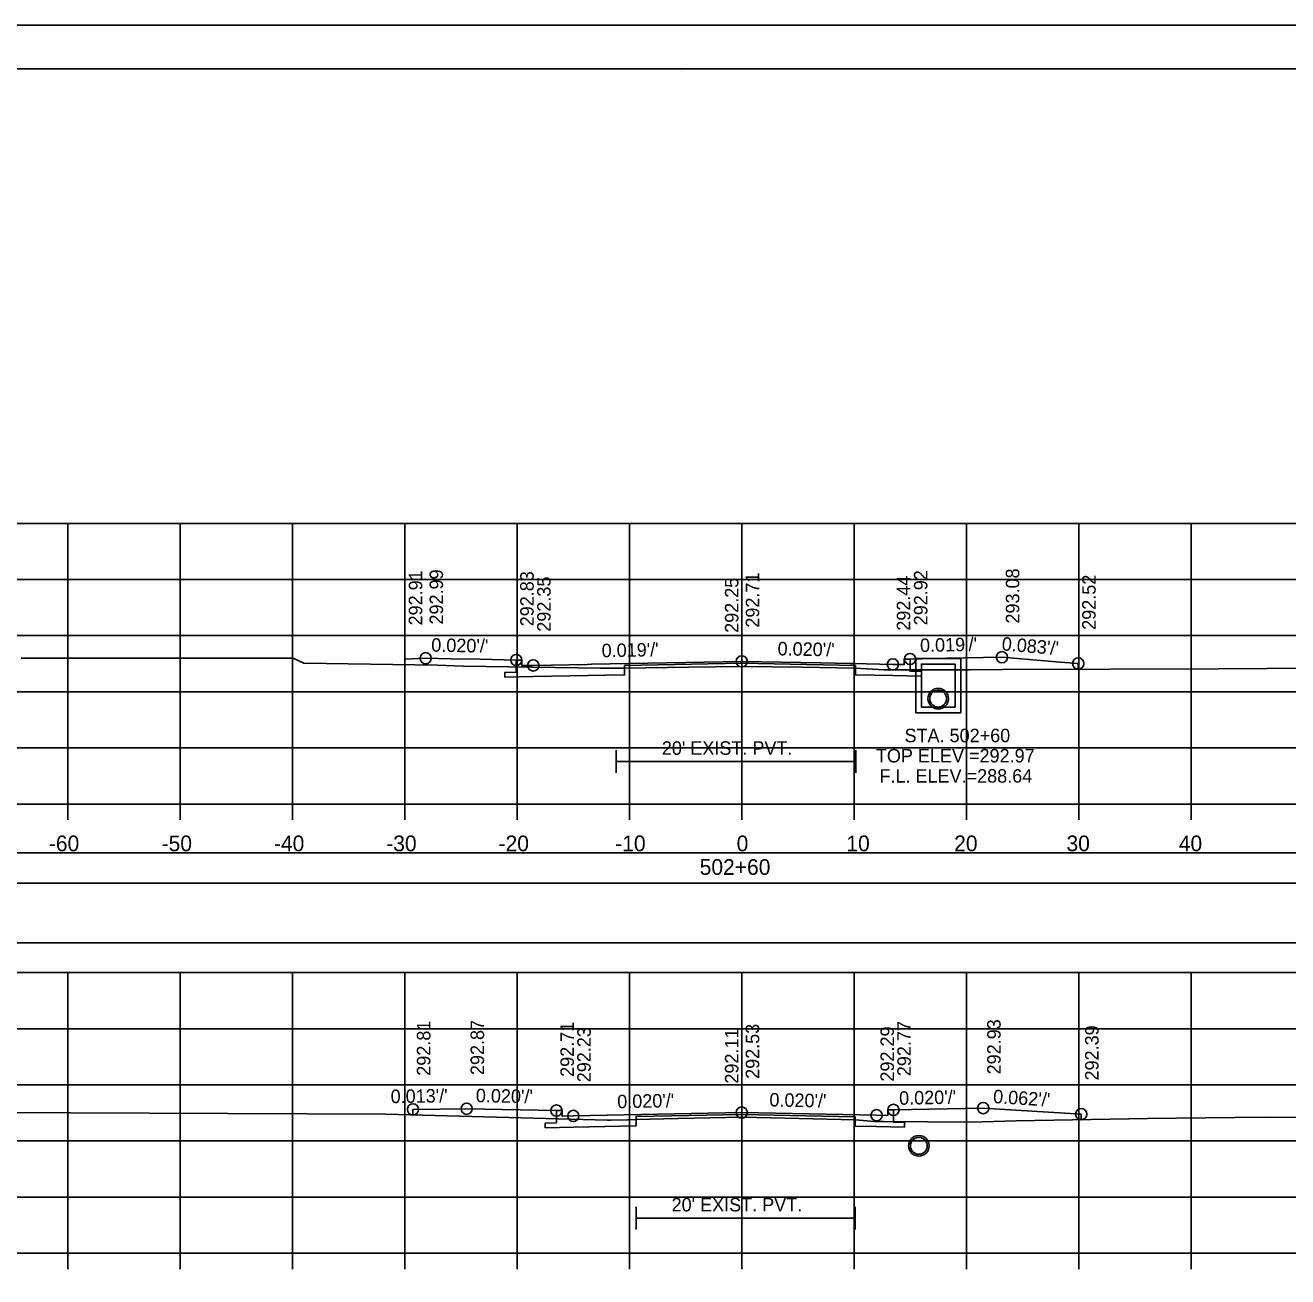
# Model space of a CAD drawing. Extents: x 1370538 to 1372872, y 376220 to 381127.
# Drawn here: x 1372644.8 to 1372757.3, y 376749 to 376860.4 of the extents above; entities that cross this region are included whole.
import ezdxf

# ---------------------------------------------------------------- set-up
doc = ezdxf.new("R2010")
doc.units = 0
for name, color, linetype in [('R_Border', 7, 'Continuous'), ('R_Border Notes', 7, 'Continuous'), ('R_Border PE', 7, 'Continuous'), ('R_Border Prem', 7, 'Continuous'), ('R_Dimension', 7, 'Continuous'), ('R_Fin Surface', 7, 'Continuous'), ('R_Grid', 7, 'Continuous'), ('R_No Plot', 7, 'Continuous'), ('R_Water', 7, 'Continuous'), ('R_Water Annot', 7, 'Continuous'), ('R_Xsect Elev', 7, 'Continuous'), ('R_Xsect Slope', 7, 'Continuous'), ('T_Detection Zones', 7, 'Continuous')]:
    doc.layers.add(name, color=color, linetype=linetype)

msp = doc.modelspace()

# ---------------------------------------------------------------- linework, layer by layer
at = {"layer": 'R_Border'}
for p, q in [((1372697.45, 376795.88), (1372697.45, 376793.88)), ((1372718.79, 376795.88), (1372718.79, 376793.88)), ((1372697.45, 376794.88), (1372718.79, 376794.88)), ((1372699.24, 376755.22), (1372699.24, 376753.22)), ((1372718.74, 376755.22), (1372718.74, 376753.22)), ((1372699.24, 376754.22), (1372718.74, 376754.22))]:
    msp.add_line(p, q, dxfattribs=at)
for points in [[(1372723.63, 376804.01), (1372723.63, 376802.92), (1372724.65, 376802.9), (1372724.65, 376802.48), (1372722.1, 376802.53), (1372718.77, 376802.6), (1372718.77, 376803.43), (1372708.65, 376803.63), (1372698.21, 376803.43), (1372698.21, 376802.6), (1372690.08, 376802.44), (1372687.56, 376802.39), (1372687.56, 376802.81), (1372688.57, 376802.83), (1372688.57, 376803.92)], [(1372722.15, 376763.86), (1372722.15, 376762.77), (1372723.15, 376762.75), (1372723.15, 376762.33), (1372720.65, 376762.38), (1372718.74, 376762.42), (1372718.74, 376763.25), (1372708.65, 376763.45), (1372699.24, 376763.26), (1372699.24, 376762.43), (1372693.65, 376762.32), (1372691.15, 376762.27), (1372691.15, 376762.69), (1372692.15, 376762.71), (1372692.15, 376763.8)]]:
    msp.add_lwpolyline(points, dxfattribs=at)
at = {"layer": 'R_Border Notes'}
for p, q in [((1372550.65, 376856.55), (1372866.83, 376856.55)), ((1372703.17, 376856.29), (1372703.17, 376856.29)), ((1372703.17, 376856.29), (1372703.17, 376856.29))]:
    msp.add_line(p, q, dxfattribs=at)
at = {"layer": 'R_Border Prem'}
for p, q in [((1372558.65, 376791.09), (1372858.65, 376791.09)), ((1372648.65, 376789.69), (1372648.65, 376791.09)), ((1372658.65, 376789.69), (1372658.65, 376791.09)), ((1372668.65, 376789.69), (1372668.65, 376791.09)), ((1372678.65, 376789.69), (1372678.65, 376791.09)), ((1372688.65, 376789.69), (1372688.65, 376791.09)), ((1372698.65, 376789.69), (1372698.65, 376791.09)), ((1372708.65, 376789.69), (1372708.65, 376791.09)), ((1372718.65, 376789.69), (1372718.65, 376791.09)), ((1372728.65, 376789.69), (1372728.65, 376791.09)), ((1372738.65, 376789.69), (1372738.65, 376791.09)), ((1372748.65, 376789.69), (1372748.65, 376791.09)), ((1372558.65, 376751.09), (1372858.65, 376751.09)), ((1372648.65, 376749.69), (1372648.65, 376751.09)), ((1372658.65, 376749.69), (1372658.65, 376751.09)), ((1372668.65, 376749.69), (1372668.65, 376751.09)), ((1372678.65, 376749.69), (1372678.65, 376751.09)), ((1372688.65, 376749.69), (1372688.65, 376751.09)), ((1372698.65, 376749.69), (1372698.65, 376751.09)), ((1372708.65, 376749.69), (1372708.65, 376751.09)), ((1372718.65, 376749.69), (1372718.65, 376751.09)), ((1372728.65, 376749.69), (1372728.65, 376751.09)), ((1372738.65, 376749.69), (1372738.65, 376751.09)), ((1372748.65, 376749.69), (1372748.65, 376751.09))]:
    msp.add_line(p, q, dxfattribs=at)
at = {"layer": 'R_Dimension'}
for points in [[(1372644.47, 376804.09), (1372645.32, 376804.09), (1372646.33, 376804.09), (1372668.15, 376804.09), (1372668.69, 376804.08), (1372669.65, 376803.64), (1372681.53, 376803.45), (1372683.84, 376803.37), (1372696.06, 376803.18), (1372696.43, 376803.18), (1372698.21, 376803.18), (1372703.93, 376803.27), (1372708.69, 376803.34), (1372713.99, 376803.27), (1372718.77, 376803.18), (1372719.75, 376803.13), (1372721.32, 376803.05), (1372727.32, 376803.05), (1372728.93, 376803.06), (1372731.86, 376803.09), (1372751.07, 376803.13), (1372759.73, 376803.2)], [(1372558.65, 376763.97), (1372558.87, 376763.97), (1372559.42, 376763.95), (1372562.65, 376763.83), (1372583.99, 376763.71), (1372585.3, 376763.71), (1372648.88, 376763.59), (1372676.93, 376763.47), (1372696.7, 376762.93), (1372696.99, 376762.93), (1372698.51, 376762.97), (1372699.24, 376762.99), (1372702.96, 376763.08), (1372708.66, 376763.2), (1372708.74, 376763.2), (1372718.74, 376762.98), (1372718.76, 376762.98), (1372720.47, 376762.84), (1372721.29, 376762.84), (1372729.07, 376762.77), (1372733.08, 376762.88), (1372744.77, 376763.09), (1372755.15, 376763.22), (1372760.1, 376763.18)]]:
    msp.add_lwpolyline(points, dxfattribs=at)
at = {"layer": 'R_Fin Surface'}
for p, q in [((1372738.61, 376803.61), (1372738.61, 376803.11)), ((1372679.37, 376763.9), (1372679.37, 376763.4)), ((1372738.87, 376763.48), (1372738.87, 376762.98))]:
    msp.add_line(p, q, dxfattribs=at)
for points in [[(1372678.65, 376803.5), (1372678.65, 376804), (1372680.5, 376804.08)], [(1372680.5, 376804.08), (1372682.78, 376804.04), (1372685.35, 376803.99), (1372688.57, 376803.92), (1372689, 376803.92), (1372689.07, 376803.92), (1372689.07, 376803.86), (1372689.07, 376803.42), (1372689.19, 376803.42), (1372690.08, 376803.44), (1372694.87, 376803.53), (1372695.26, 376803.54), (1372708.65, 376803.8), (1372715.66, 376803.66), (1372718.32, 376803.61), (1372718.61, 376803.6), (1372722.1, 376803.53), (1372723.12, 376803.51), (1372723.12, 376803.62), (1372723.12, 376804.01), (1372723.24, 376804.01), (1372723.63, 376804.01), (1372726.88, 376804.08), (1372731.81, 376804.17), (1372734.58, 376803.94), (1372736.63, 376803.77), (1372738.61, 376803.61)], [(1372679.37, 376763.9), (1372684.15, 376763.96), (1372692.15, 376763.8), (1372692.65, 376763.8), (1372692.65, 376763.3), (1372693.65, 376763.32), (1372708.65, 376763.62), (1372720.65, 376763.38), (1372721.65, 376763.36), (1372721.65, 376763.86), (1372722.15, 376763.86), (1372730.15, 376764.02), (1372738.87, 376763.48)]]:
    msp.add_lwpolyline(points, dxfattribs=at)
at = {"layer": 'R_Grid'}
for p, q in [((1372558.65, 376816.09), (1372858.65, 376816.09)), ((1372648.65, 376791.09), (1372648.65, 376816.09)), ((1372658.65, 376791.09), (1372658.65, 376816.09)), ((1372668.65, 376791.09), (1372668.65, 376816.09)), ((1372678.65, 376791.09), (1372678.65, 376816.09)), ((1372688.65, 376791.09), (1372688.65, 376816.09)), ((1372698.65, 376791.09), (1372698.65, 376816.09)), ((1372708.65, 376791.09), (1372708.65, 376816.09)), ((1372718.65, 376791.09), (1372718.65, 376816.09)), ((1372728.65, 376791.09), (1372728.65, 376816.09)), ((1372738.65, 376791.09), (1372738.65, 376816.09)), ((1372748.65, 376791.09), (1372748.65, 376816.09)), ((1372558.65, 376811.09), (1372858.65, 376811.09)), ((1372558.65, 376806.09), (1372858.65, 376806.09)), ((1372558.65, 376801.09), (1372858.65, 376801.09)), ((1372558.65, 376796.09), (1372858.65, 376796.09)), ((1372558.65, 376791.09), (1372858.65, 376791.09)), ((1372558.65, 376776.09), (1372858.65, 376776.09)), ((1372648.65, 376751.09), (1372648.65, 376776.09)), ((1372658.65, 376751.09), (1372658.65, 376776.09)), ((1372668.65, 376751.09), (1372668.65, 376776.09)), ((1372678.65, 376751.09), (1372678.65, 376776.09)), ((1372688.65, 376751.09), (1372688.65, 376776.09)), ((1372698.65, 376751.09), (1372698.65, 376776.09)), ((1372708.65, 376751.09), (1372708.65, 376776.09)), ((1372718.65, 376751.09), (1372718.65, 376776.09)), ((1372728.65, 376751.09), (1372728.65, 376776.09)), ((1372738.65, 376751.09), (1372738.65, 376776.09)), ((1372748.65, 376751.09), (1372748.65, 376776.09)), ((1372558.65, 376771.09), (1372858.65, 376771.09)), ((1372558.65, 376766.09), (1372858.65, 376766.09)), ((1372558.65, 376761.09), (1372858.65, 376761.09)), ((1372558.65, 376756.09), (1372858.65, 376756.09)), ((1372558.65, 376751.09), (1372858.65, 376751.09))]:
    msp.add_line(p, q, dxfattribs=at)
at = {"layer": 'R_No Plot'}
msp.add_line((1372538.25, 376860.44), (1372871.58, 376860.44), dxfattribs=at)
for points in [[(1372538.24, 376860.44), (1372871.58, 376860.44), (1372871.58, 376647.11), (1372538.24, 376647.11)], [(1372784.57, 376856.55), (1372784.57, 376846.67), (1372820.3, 376846.67), (1372820.3, 376843.75), (1372843.5, 376843.75), (1372843.5, 376819.42), (1372866.83, 376819.42), (1372866.83, 376651.09), (1372550.65, 376651.09), (1372550.65, 376856.55)]]:
    msp.add_lwpolyline(points, close=True, dxfattribs=at)
for centre, radius in [((1372680.5, 376804.08), 0.5), ((1372688.57, 376803.92), 0.5), ((1372690.08, 376803.44), 0.5), ((1372708.65, 376803.8), 0.5), ((1372722.1, 376803.53), 0.5), ((1372723.63, 376804.01), 0.5), ((1372731.81, 376804.17), 0.5), ((1372738.61, 376803.61), 0.5), ((1372726.14, 376800.48), 0.917), ((1372726.14, 376800.48), 0.917), ((1372679.37, 376763.9), 0.5), ((1372684.15, 376763.96), 0.5), ((1372730.15, 376764.02), 0.5), ((1372692.15, 376763.8), 0.5), ((1372693.65, 376763.32), 0.5), ((1372708.65, 376763.62), 0.5), ((1372720.65, 376763.38), 0.5), ((1372722.15, 376763.86), 0.5), ((1372738.87, 376763.48), 0.5), ((1372724.42, 376760.66), 0.917)]:
    msp.add_circle(centre, radius, dxfattribs=at)
at = {"layer": 'R_Water'}
for points in [[(1372726.14, 376804.06), (1372728.14, 376804.06), (1372728.14, 376799.23), (1372726.14, 376799.23), (1372724.14, 376799.23), (1372724.14, 376804.06)], [(1372726.14, 376803.56), (1372727.64, 376803.56), (1372727.64, 376799.73), (1372726.14, 376799.73), (1372724.64, 376799.73), (1372724.64, 376803.56)]]:
    msp.add_lwpolyline(points, close=True, dxfattribs=at)
for centre in [(1372726.14, 376800.48), (1372726.14, 376800.48), (1372724.42, 376760.66)]:
    msp.add_circle(centre, 0.75, dxfattribs=at)
at = {"layer": 'R_Xsect Elev'}
for p, q in [((1372708.65, 376803.34), (1372708.65, 376813.34)), ((1372708.65, 376763.2), (1372708.65, 376773.2))]:
    msp.add_line(p, q, dxfattribs=at)
at = {"layer": 'T_Detection Zones'}
for points in [[(1372552.66, 376784.06), (1372864.63, 376784.06), (1372864.63, 376786.76), (1372552.66, 376786.76)], [(1372552.66, 376778.73), (1372864.63, 376778.73), (1372864.63, 376784.06), (1372552.66, 376784.06)]]:
    msp.add_lwpolyline(points, close=True, dxfattribs=at)

# ---------------------------------------------------------------- texts
at = {"layer": 'R_Border PE'}
for s, p in [('-60', (1372646.95, 376786.89)), ('-50', (1372656.99, 376786.89)), ('-40', (1372666.99, 376786.89)), ('-30', (1372676.99, 376786.89)), ('-20', (1372686.99, 376786.89)), ('-10', (1372697.38, 376786.89)), ('0', (1372708.19, 376786.89)), ('10', (1372717.96, 376786.89)), ('20', (1372727.56, 376786.89)), ('30', (1372737.56, 376786.89)), ('40', (1372747.56, 376786.89)), ('502+60', (1372704.9, 376784.79))]:
    msp.add_text(s, height=1.4, dxfattribs=at).set_placement(p)
at = {"layer": 'R_Water'}
for p in [(1372701.53, 376795.48), (1372702.4, 376754.82)]:
    msp.add_text("20' EXIST. PVT.", height=1.2, dxfattribs=at).set_placement(p)
at = {"layer": 'R_Water Annot'}
for s, p in [('STA. 502+60', (1372723.14, 376796.6)), ('TOP ELEV.=292.97', (1372720.59, 376794.8)), ('F.L. ELEV.=288.64', (1372720.91, 376793))]:
    msp.add_text(s, height=1.2, dxfattribs=at).set_placement(p)
at = {"layer": 'R_Xsect Elev'}
for s, rotation, p in [('292.91', 90, (1372680.2, 376807)), ('292.99', 90, (1372682.05, 376807.08)), ('292.83', 90, (1372690.12, 376806.92)), ('292.71', 90, (1372710.2, 376806.8)), ('292.92', 90, (1372725.18, 376807.01)), ('293.08', 90, (1372733.36, 376807.17)), ('292.35', 90, (1372691.63, 376806.44)), ('292.25', 90, (1372708.35, 376806.34)), ('292.44', 90, (1372723.65, 376806.53)), ('292.52', 90, (1372740.16, 376806.61)), ('292.81', 90, (1372680.92, 376766.9)), ('292.87', 90, (1372685.7, 376766.96)), ('292.71', 90, (1372693.7, 376766.8)), ('292.23', 90, (1372695.2, 376766.32)), ('292.53', 90, (1372710.2, 376766.62)), ('292.29', 90, (1372722.2, 376766.38)), ('292.77', 90, (1372723.7, 376766.86)), ('292.93', 90, (1372731.7, 376767.02)), ('292.39', 90, (1372740.42, 376766.48)), ('292.11', 90, (1372708.35, 376766.2)), ("0.062'/'", 356.474, (1372731, 376764.47))]:
    msp.add_text(s, height=1.2, rotation=rotation, dxfattribs=at).set_placement(p)
at = {"layer": 'R_Xsect Slope'}
for s, rotation, p in [("0.019'/'", 1.1115, (1372724.53, 376804.63)), ("0.083'/'", 355.2823, (1372731.76, 376804.78)), ("0.020'/'", 358.8415, (1372680.99, 376804.67)), ("0.019'/'", 1.1126, (1372696.18, 376804.16)), ("0.020'/'", 358.865, (1372711.83, 376804.34)), ("0.013'/'", 0.746, (1372677.39, 376764.46)), ("0.020'/'", 358.8542, (1372684.96, 376764.55)), ("0.020'/'", 1.1458, (1372722.67, 376764.31)), ("0.020'/'", 1.1458, (1372697.57, 376764)), ("0.020'/'", 358.8542, (1372711.1, 376764.17))]:
    msp.add_text(s, height=1.2, rotation=rotation, dxfattribs=at).set_placement(p)

doc.saveas('drawing.dxf')
